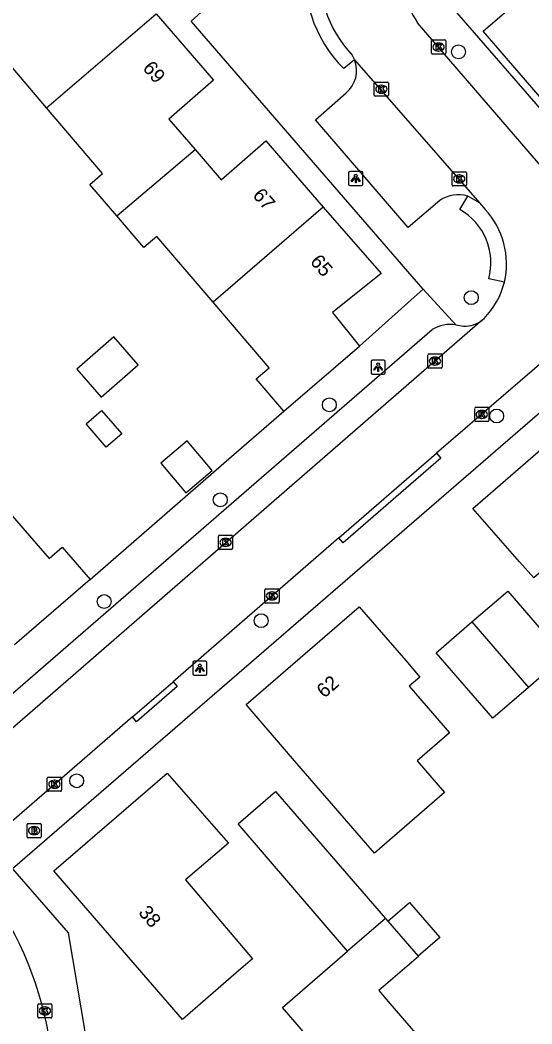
# Model space of a CAD drawing. Extents: x 157321 to 158827, y 386650 to 388532.
# Drawn here: x 157864.7 to 157900.8, y 388091.8 to 388162.4 of the extents above; entities that cross this region are included whole.
import ezdxf

# ---------------------------------------------------------------- set-up
doc = ezdxf.new("R2010")
doc.units = 0
for name, color, linetype in [('IMGEO_Boom', 7, 'Continuous'), ('IMGEO_Brandkraan', 7, 'Continuous'), ('IMGEO_Kolk', 7, 'Continuous'), ('IMGEO_Lichtpunt', 7, 'Continuous'), ('IMGEO_Pand', 7, 'Continuous'), ('IMGEO_Pand_nummerreeks', 7, 'Continuous'), ('IMGEO_Rijbaan_lokaal_open', 7, 'Continuous'), ('IMGEO_Voetpad_open', 7, 'Continuous')]:
    doc.layers.add(name, color=color, linetype=linetype)

msp = doc.modelspace()

# ---------------------------------------------------------------- linework, layer by layer
at = {"layer": 'IMGEO_Boom'}
for centre in [(157895.609, 388160.199), (157896.503, 388142.896), (157886.51, 388135.344), (157898.289, 388134.56), (157878.831, 388128.659), (157870.652, 388121.495), (157881.714, 388120.15), (157868.723, 388108.882)]:
    msp.add_circle(centre, 0.489, dxfattribs=at)
at = {"layer": 'IMGEO_Brandkraan'}
for p, q in [((157865.223, 388104.943), (157865.223, 388105.795)), ((157865.298, 388105.869), (157866.15, 388105.869)), ((157865.711, 388105.649), (157865.736, 388105.649)), ((157866.224, 388105.795), (157866.224, 388104.943)), ((157866.15, 388104.869), (157865.298, 388104.869)), ((157865.734, 388105.089), (157865.709, 388105.089))]:
    msp.add_line(p, q, dxfattribs=at)
for points in [[(157865.223, 388104.943), (157865.223, 388105.795)], [(157865.298, 388105.869), (157866.15, 388105.869)], [(157865.571, 388105.569), (157865.571, 388105.169), (157865.784, 388105.169)], [(157865.802, 388105.569), (157865.571, 388105.569)], [(157865.75, 388105.488), (157865.696, 388105.488), (157865.696, 388105.412)], [(157865.696, 388105.412), (157865.749, 388105.412)], [(157866.224, 388105.795), (157866.224, 388104.943)], [(157866.15, 388104.869), (157865.298, 388104.869)], [(157865.758, 388105.336), (157865.696, 388105.336), (157865.696, 388105.255)], [(157865.696, 388105.255), (157865.758, 388105.255)]]:
    msp.add_lwpolyline(points, dxfattribs=at)
for centre, radius, start, end in [((157865.3, 388105.793), 0.0765, 91.55205, 178.44795), ((157865.3, 388105.793), 0.0765, 91.55205, 178.44795), ((157865.751, 388105.45), 0.0379, 267.82845, 90.93552), ((157865.806, 388105.424), 0.145, 59.4692, 91.53667), ((157865.831, 388105.471), 0.0922, 285.51372, 58.15012), ((157865.836, 388105.279), 0.105, 301.31148, 78.98903), ((157866.148, 388105.793), 0.0765, 1.55205, 88.44795), ((157866.148, 388105.793), 0.0765, 1.55205, 88.44795), ((157865.3, 388104.945), 0.0765, 181.55205, 268.44795), ((157865.3, 388104.945), 0.0765, 181.55205, 268.44795), ((157865.759, 388105.295), 0.0404, 269.87594, 90.50774), ((157865.79, 388105.42), 0.251, 268.66757, 293.53466), ((157866.148, 388104.945), 0.0765, 271.55205, 358.44795), ((157866.148, 388104.945), 0.0765, 271.55205, 358.44795)]:
    msp.add_arc(centre, radius, start, end, dxfattribs=at)
for centre, major_axis, ratio, start_param, end_param in [((157865.71, 388105.369), (-0.387, 0.002), 0.722429, 4.712389, 7.853982), ((157865.735, 388105.369), (-0.39, 0.002), 0.717154, 1.570796, 4.712389)]:
    msp.add_ellipse(centre, major_axis=major_axis, ratio=ratio, start_param=start_param, end_param=end_param, dxfattribs=at)
at = {"layer": 'IMGEO_Kolk'}
for p, q in [((157893.701, 388160.113), (157893.701, 388160.965)), ((157893.776, 388161.039), (157894.628, 388161.039)), ((157894.189, 388160.819), (157894.214, 388160.819)), ((157894.702, 388160.965), (157894.702, 388160.113)), ((157894.628, 388160.039), (157893.776, 388160.039)), ((157894.212, 388160.259), (157894.187, 388160.259)), ((157889.673, 388157.146), (157889.673, 388157.998)), ((157889.748, 388158.072), (157890.6, 388158.072)), ((157890.161, 388157.852), (157890.186, 388157.852)), ((157890.674, 388157.998), (157890.674, 388157.146)), ((157890.6, 388157.072), (157889.748, 388157.072)), ((157890.184, 388157.292), (157890.159, 388157.292)), ((157895.157, 388150.831), (157895.157, 388151.683)), ((157895.232, 388151.757), (157896.084, 388151.757)), ((157895.645, 388151.537), (157895.67, 388151.537)), ((157896.158, 388151.683), (157896.158, 388150.831)), ((157896.084, 388150.757), (157895.232, 388150.757)), ((157895.668, 388150.977), (157895.643, 388150.977)), ((157893.447, 388138.005), (157893.447, 388138.857)), ((157893.522, 388138.931), (157894.374, 388138.931)), ((157893.935, 388138.711), (157893.96, 388138.711)), ((157894.448, 388138.857), (157894.448, 388138.005)), ((157894.374, 388137.931), (157893.522, 388137.931)), ((157893.958, 388138.151), (157893.933, 388138.151)), ((157896.743, 388134.25), (157896.743, 388135.102)), ((157896.818, 388135.176), (157897.67, 388135.176)), ((157897.744, 388135.102), (157897.744, 388134.25)), ((157897.254, 388134.396), (157897.229, 388134.396)), ((157897.231, 388134.956), (157897.256, 388134.956)), ((157897.67, 388134.176), (157896.818, 388134.176)), ((157878.7, 388125.235), (157878.7, 388126.087)), ((157878.775, 388126.161), (157879.627, 388126.161)), ((157879.188, 388125.941), (157879.213, 388125.941)), ((157879.701, 388126.087), (157879.701, 388125.235)), ((157879.627, 388125.161), (157878.775, 388125.161)), ((157879.211, 388125.381), (157879.186, 388125.381)), ((157881.972, 388121.469), (157881.972, 388122.321)), ((157882.047, 388122.395), (157882.899, 388122.395)), ((157882.973, 388122.321), (157882.973, 388121.469)), ((157882.483, 388121.615), (157882.458, 388121.615)), ((157882.46, 388122.175), (157882.485, 388122.175)), ((157882.899, 388121.395), (157882.047, 388121.395)), ((157866.653, 388108.211), (157866.653, 388109.063)), ((157866.728, 388109.137), (157867.58, 388109.137)), ((157867.141, 388108.917), (157867.166, 388108.917)), ((157867.654, 388109.063), (157867.654, 388108.211)), ((157867.164, 388108.357), (157867.139, 388108.357)), ((157867.58, 388108.137), (157866.728, 388108.137)), ((157865.98, 388092.252), (157865.98, 388093.104)), ((157866.055, 388093.178), (157866.907, 388093.178)), ((157866.468, 388092.958), (157866.493, 388092.958)), ((157866.981, 388093.104), (157866.981, 388092.252)), ((157866.907, 388092.178), (157866.055, 388092.178)), ((157866.491, 388092.398), (157866.466, 388092.398))]:
    msp.add_line(p, q, dxfattribs=at)
for points in [[(157893.701, 388160.113), (157893.701, 388160.965)], [(157893.776, 388161.039), (157894.628, 388161.039)], [(157894.022, 388160.739), (157894.145, 388160.739), (157894.145, 388160.588), (157894.275, 388160.739), (157894.439, 388160.739), (157894.293, 388160.588), (157894.446, 388160.339), (157894.294, 388160.339), (157894.209, 388160.503), (157894.145, 388160.436), (157894.145, 388160.339), (157894.022, 388160.339), (157894.022, 388160.739)], [(157894.702, 388160.965), (157894.702, 388160.113)], [(157894.628, 388160.039), (157893.776, 388160.039)], [(157889.673, 388157.146), (157889.673, 388157.998)], [(157889.748, 388158.072), (157890.6, 388158.072)], [(157889.994, 388157.772), (157890.117, 388157.772), (157890.117, 388157.621), (157890.247, 388157.772), (157890.411, 388157.772), (157890.265, 388157.621), (157890.418, 388157.372), (157890.266, 388157.372), (157890.181, 388157.536), (157890.117, 388157.469), (157890.117, 388157.372), (157889.994, 388157.372), (157889.994, 388157.772)], [(157890.674, 388157.998), (157890.674, 388157.146)], [(157890.6, 388157.072), (157889.748, 388157.072)], [(157895.157, 388150.831), (157895.157, 388151.683)], [(157895.232, 388151.757), (157896.084, 388151.757)], [(157895.478, 388151.457), (157895.601, 388151.457), (157895.601, 388151.306), (157895.731, 388151.457), (157895.895, 388151.457), (157895.749, 388151.306), (157895.902, 388151.057), (157895.75, 388151.057), (157895.665, 388151.221), (157895.601, 388151.154), (157895.601, 388151.057), (157895.478, 388151.057), (157895.478, 388151.457)], [(157896.158, 388151.683), (157896.158, 388150.831)], [(157896.084, 388150.757), (157895.232, 388150.757)], [(157893.447, 388138.005), (157893.447, 388138.857)], [(157893.522, 388138.931), (157894.374, 388138.931)], [(157893.768, 388138.631), (157893.891, 388138.631), (157893.891, 388138.48), (157894.021, 388138.631), (157894.185, 388138.631), (157894.039, 388138.48), (157894.192, 388138.231), (157894.04, 388138.231), (157893.955, 388138.395), (157893.891, 388138.328), (157893.891, 388138.231), (157893.768, 388138.231), (157893.768, 388138.631)], [(157894.448, 388138.857), (157894.448, 388138.005)], [(157894.374, 388137.931), (157893.522, 388137.931)], [(157896.743, 388134.25), (157896.743, 388135.102)], [(157896.818, 388135.176), (157897.67, 388135.176)], [(157897.744, 388135.102), (157897.744, 388134.25)], [(157897.064, 388134.876), (157897.187, 388134.876), (157897.187, 388134.725), (157897.317, 388134.876), (157897.481, 388134.876), (157897.335, 388134.725), (157897.488, 388134.476), (157897.336, 388134.476), (157897.251, 388134.64), (157897.187, 388134.573), (157897.187, 388134.476), (157897.064, 388134.476), (157897.064, 388134.876)], [(157897.67, 388134.176), (157896.818, 388134.176)], [(157878.7, 388125.235), (157878.7, 388126.087)], [(157878.775, 388126.161), (157879.627, 388126.161)], [(157879.021, 388125.861), (157879.144, 388125.861), (157879.144, 388125.71), (157879.274, 388125.861), (157879.438, 388125.861), (157879.292, 388125.71), (157879.445, 388125.461), (157879.293, 388125.461), (157879.208, 388125.625), (157879.144, 388125.558), (157879.144, 388125.461), (157879.021, 388125.461), (157879.021, 388125.861)], [(157879.701, 388126.087), (157879.701, 388125.235)], [(157879.627, 388125.161), (157878.775, 388125.161)], [(157881.972, 388121.469), (157881.972, 388122.321)], [(157882.047, 388122.395), (157882.899, 388122.395)], [(157882.973, 388122.321), (157882.973, 388121.469)], [(157882.293, 388122.095), (157882.416, 388122.095), (157882.416, 388121.944), (157882.546, 388122.095), (157882.71, 388122.095), (157882.564, 388121.944), (157882.717, 388121.695), (157882.565, 388121.695), (157882.48, 388121.859), (157882.416, 388121.792), (157882.416, 388121.695), (157882.293, 388121.695), (157882.293, 388122.095)], [(157882.899, 388121.395), (157882.047, 388121.395)], [(157866.653, 388108.211), (157866.653, 388109.063)], [(157866.728, 388109.137), (157867.58, 388109.137)], [(157867.654, 388109.063), (157867.654, 388108.211)], [(157866.974, 388108.837), (157867.097, 388108.837), (157867.097, 388108.686), (157867.227, 388108.837), (157867.391, 388108.837), (157867.245, 388108.686), (157867.398, 388108.437), (157867.246, 388108.437), (157867.161, 388108.601), (157867.097, 388108.534), (157867.097, 388108.437), (157866.974, 388108.437), (157866.974, 388108.837)], [(157867.58, 388108.137), (157866.728, 388108.137)], [(157865.98, 388092.252), (157865.98, 388093.104)], [(157866.055, 388093.178), (157866.907, 388093.178)], [(157866.301, 388092.878), (157866.424, 388092.878), (157866.424, 388092.727), (157866.554, 388092.878), (157866.718, 388092.878), (157866.572, 388092.727), (157866.725, 388092.478), (157866.573, 388092.478), (157866.488, 388092.642), (157866.424, 388092.575), (157866.424, 388092.478), (157866.301, 388092.478), (157866.301, 388092.878)], [(157866.981, 388093.104), (157866.981, 388092.252)], [(157866.907, 388092.178), (157866.055, 388092.178)]]:
    msp.add_lwpolyline(points, dxfattribs=at)
for centre, start, end in [((157893.778, 388160.963), 91.55205, 178.44795), ((157893.778, 388160.963), 91.55205, 178.44795), ((157894.626, 388160.963), 1.55205, 88.44795), ((157894.626, 388160.963), 1.55205, 88.44795), ((157893.778, 388160.115), 181.55205, 268.44795), ((157893.778, 388160.115), 181.55205, 268.44795), ((157894.626, 388160.115), 271.55205, 358.44795), ((157894.626, 388160.115), 271.55205, 358.44795), ((157889.75, 388157.996), 91.55205, 178.44795), ((157889.75, 388157.996), 91.55205, 178.44795), ((157890.598, 388157.996), 1.55205, 88.44795), ((157890.598, 388157.996), 1.55205, 88.44795), ((157889.75, 388157.148), 181.55205, 268.44795), ((157889.75, 388157.148), 181.55205, 268.44795), ((157890.598, 388157.148), 271.55205, 358.44795), ((157890.598, 388157.148), 271.55205, 358.44795), ((157895.234, 388151.681), 91.55205, 178.44795), ((157895.234, 388151.681), 91.55205, 178.44795), ((157896.082, 388151.681), 1.55205, 88.44795), ((157896.082, 388151.681), 1.55205, 88.44795), ((157895.234, 388150.833), 181.55205, 268.44795), ((157895.234, 388150.833), 181.55205, 268.44795), ((157896.082, 388150.833), 271.55205, 358.44795), ((157896.082, 388150.833), 271.55205, 358.44795), ((157893.524, 388138.855), 91.55205, 178.44795), ((157893.524, 388138.855), 91.55205, 178.44795), ((157894.372, 388138.855), 1.55205, 88.44795), ((157894.372, 388138.855), 1.55205, 88.44795), ((157893.524, 388138.007), 181.55205, 268.44795), ((157893.524, 388138.007), 181.55205, 268.44795), ((157894.372, 388138.007), 271.55205, 358.44795), ((157894.372, 388138.007), 271.55205, 358.44795), ((157896.82, 388135.1), 91.55205, 178.44795), ((157896.82, 388135.1), 91.55205, 178.44795), ((157897.668, 388135.1), 1.55205, 88.44795), ((157897.668, 388135.1), 1.55205, 88.44795), ((157896.82, 388134.252), 181.55205, 268.44795), ((157896.82, 388134.252), 181.55205, 268.44795), ((157897.668, 388134.252), 271.55205, 358.44795), ((157897.668, 388134.252), 271.55205, 358.44795), ((157878.777, 388126.085), 91.55205, 178.44795), ((157878.777, 388126.085), 91.55205, 178.44795), ((157879.625, 388126.085), 1.55205, 88.44795), ((157879.625, 388126.085), 1.55205, 88.44795), ((157878.777, 388125.237), 181.55205, 268.44795), ((157878.777, 388125.237), 181.55205, 268.44795), ((157879.625, 388125.237), 271.55205, 358.44795), ((157879.625, 388125.237), 271.55205, 358.44795), ((157882.049, 388122.319), 91.55205, 178.44795), ((157882.049, 388122.319), 91.55205, 178.44795), ((157882.897, 388122.319), 1.55205, 88.44795), ((157882.897, 388122.319), 1.55205, 88.44795), ((157882.049, 388121.471), 181.55205, 268.44795), ((157882.049, 388121.471), 181.55205, 268.44795), ((157882.897, 388121.471), 271.55205, 358.44795), ((157882.897, 388121.471), 271.55205, 358.44795), ((157866.73, 388109.061), 91.55205, 178.44795), ((157866.73, 388109.061), 91.55205, 178.44795), ((157867.578, 388109.061), 1.55205, 88.44795), ((157867.578, 388109.061), 1.55205, 88.44795), ((157866.73, 388108.213), 181.55205, 268.44795), ((157866.73, 388108.213), 181.55205, 268.44795), ((157867.578, 388108.213), 271.55205, 358.44795), ((157867.578, 388108.213), 271.55205, 358.44795), ((157866.057, 388093.102), 91.55205, 178.44795), ((157866.057, 388093.102), 91.55205, 178.44795), ((157866.905, 388093.102), 1.55205, 88.44795), ((157866.905, 388093.102), 1.55205, 88.44795), ((157866.057, 388092.254), 181.55205, 268.44795), ((157866.057, 388092.254), 181.55205, 268.44795), ((157866.905, 388092.254), 271.55205, 358.44795), ((157866.905, 388092.254), 271.55205, 358.44795)]:
    msp.add_arc(centre, 0.0765, start, end, dxfattribs=at)
for centre, major_axis, ratio, start_param, end_param in [((157894.188, 388160.539), (-0.387, 0.002), 0.722429, 4.712389, 7.853982), ((157894.213, 388160.539), (-0.39, 0.002), 0.717154, 1.570796, 4.712389), ((157890.16, 388157.572), (-0.387, 0.002), 0.722429, 4.712389, 7.853982), ((157890.185, 388157.572), (-0.39, 0.002), 0.717154, 1.570796, 4.712389), ((157895.644, 388151.257), (-0.387, 0.002), 0.722429, 4.712389, 7.853982), ((157895.669, 388151.257), (-0.39, 0.002), 0.717154, 1.570796, 4.712389), ((157893.934, 388138.431), (-0.387, 0.002), 0.722429, 4.712389, 7.853982), ((157893.959, 388138.431), (-0.39, 0.002), 0.717154, 1.570796, 4.712389), ((157897.23, 388134.676), (-0.387, 0.002), 0.722429, 4.712389, 7.853982), ((157897.255, 388134.676), (-0.39, 0.002), 0.717154, 1.570796, 4.712389), ((157879.187, 388125.661), (-0.387, 0.002), 0.722429, 4.712389, 7.853982), ((157879.212, 388125.661), (-0.39, 0.002), 0.717154, 1.570796, 4.712389), ((157882.459, 388121.895), (-0.387, 0.002), 0.722429, 4.712389, 7.853982), ((157882.484, 388121.895), (-0.39, 0.002), 0.717154, 1.570796, 4.712389), ((157867.14, 388108.637), (-0.387, 0.002), 0.722429, 4.712389, 7.853982), ((157867.165, 388108.637), (-0.39, 0.002), 0.717154, 1.570796, 4.712389), ((157866.467, 388092.678), (-0.387, 0.002), 0.722429, 4.712389, 7.853982), ((157866.492, 388092.678), (-0.39, 0.002), 0.717154, 1.570796, 4.712389)]:
    msp.add_ellipse(centre, major_axis=major_axis, ratio=ratio, start_param=start_param, end_param=end_param, dxfattribs=at)
at = {"layer": 'IMGEO_Lichtpunt'}
for p, q in [((157887.867, 388151.685), (157887.867, 388150.878)), ((157887.867, 388151.685), (157887.867, 388150.878)), ((157888.769, 388151.78), (157887.961, 388151.78)), ((157888.769, 388151.78), (157887.961, 388151.78)), ((157888.863, 388150.878), (157888.863, 388151.685)), ((157888.863, 388150.878), (157888.863, 388151.685)), ((157887.961, 388150.784), (157888.769, 388150.784)), ((157887.961, 388150.784), (157888.769, 388150.784)), ((157889.451, 388138.409), (157889.451, 388137.602)), ((157889.451, 388138.409), (157889.451, 388137.602)), ((157890.353, 388138.504), (157889.545, 388138.504)), ((157890.353, 388138.504), (157889.545, 388138.504)), ((157890.447, 388137.602), (157890.447, 388138.409)), ((157890.447, 388137.602), (157890.447, 388138.409)), ((157889.545, 388137.508), (157890.353, 388137.508)), ((157889.545, 388137.508), (157890.353, 388137.508)), ((157876.89, 388117.207), (157876.89, 388116.4)), ((157876.89, 388117.207), (157876.89, 388116.4)), ((157877.792, 388117.302), (157876.984, 388117.302)), ((157877.792, 388117.302), (157876.984, 388117.302)), ((157877.886, 388116.4), (157877.886, 388117.207)), ((157877.886, 388116.4), (157877.886, 388117.207)), ((157876.984, 388116.306), (157877.792, 388116.306)), ((157876.984, 388116.306), (157877.792, 388116.306))]:
    msp.add_line(p, q, dxfattribs=at)
for points in [[(157888.241, 388151.349), (157888.28, 388151.321), (157888.092, 388151.059), (157888.054, 388151.086), (157888.241, 388151.349)], [(157888.343, 388151.301), (157888.39, 388151.301), (157888.39, 388150.979), (157888.343, 388150.979), (157888.343, 388151.301)], [(157888.453, 388151.321), (157888.491, 388151.348), (157888.678, 388151.086), (157888.639, 388151.058), (157888.453, 388151.321)], [(157889.825, 388138.073), (157889.864, 388138.045), (157889.676, 388137.783), (157889.638, 388137.81), (157889.825, 388138.073)], [(157889.927, 388138.025), (157889.974, 388138.025), (157889.974, 388137.703), (157889.927, 388137.703), (157889.927, 388138.025)], [(157890.037, 388138.045), (157890.075, 388138.072), (157890.262, 388137.81), (157890.223, 388137.782), (157890.037, 388138.045)], [(157877.264, 388116.871), (157877.303, 388116.843), (157877.115, 388116.581), (157877.077, 388116.608), (157877.264, 388116.871)], [(157877.366, 388116.823), (157877.413, 388116.823), (157877.413, 388116.501), (157877.366, 388116.501), (157877.366, 388116.823)], [(157877.476, 388116.843), (157877.514, 388116.87), (157877.701, 388116.608), (157877.662, 388116.58), (157877.476, 388116.843)]]:
    msp.add_lwpolyline(points, dxfattribs=at)
for centre in [(157888.366, 388151.483), (157889.95, 388138.207), (157877.389, 388117.005)]:
    msp.add_circle(centre, 0.0994, dxfattribs=at)
for centre, start, end in [((157887.961, 388151.685), 90, 180), ((157887.961, 388151.685), 90, 180), ((157888.769, 388151.685), 0, 90), ((157888.769, 388151.685), 0, 90), ((157887.961, 388150.878), 180, 270), ((157887.961, 388150.878), 180, 270), ((157888.769, 388150.878), 270, 0), ((157888.769, 388150.878), 270, 360), ((157889.545, 388138.409), 90, 180), ((157889.545, 388138.409), 90, 180), ((157890.353, 388138.409), 0, 90), ((157890.353, 388138.409), 0, 90), ((157889.545, 388137.602), 180, 270), ((157889.545, 388137.602), 180, 270), ((157890.353, 388137.602), 270, 0), ((157890.353, 388137.602), 270, 360), ((157876.984, 388117.207), 90, 180), ((157876.984, 388117.207), 90, 180), ((157877.792, 388117.207), 0, 90), ((157877.792, 388117.207), 0, 90), ((157876.984, 388116.4), 180, 270), ((157876.984, 388116.4), 180, 270), ((157877.792, 388116.4), 270, 0), ((157877.792, 388116.4), 270, 360)]:
    msp.add_arc(centre, 0.0946, start, end, dxfattribs=at)
at = {"layer": 'IMGEO_Pand'}
for points in [[(157914.134, 388161.372), (157907.62, 388155.744), (157905.953, 388157.673), (157902.994, 388155.116), (157897.33, 388161.65), (157900.506, 388164.393), (157901.769, 388162.928), (157903.839, 388164.714), (157903.217, 388165.434), (157907.451, 388169.087)], [(157866.59, 388156.27), (157874.322, 388162.877)], [(157874.322, 388162.877), (157878.36, 388158.21), (157875.21, 388155.466), (157877.06, 388153.326)], [(157866.59, 388156.27), (157862.645, 388160.878), (157861.735, 388160.099), (157859.844, 388162.308)], [(157871.542, 388148.644), (157869.637, 388150.868), (157870.548, 388151.647), (157866.59, 388156.27)], [(157877.06, 388153.326), (157878.897, 388151.201), (157882.05, 388153.93), (157886.087, 388149.275)], [(157871.542, 388148.644), (157877.06, 388153.326)], [(157886.087, 388149.275), (157878.32, 388142.569)], [(157886.087, 388149.275), (157890.15, 388144.59), (157886.735, 388141.859), (157888.63, 388139.49)], [(157878.32, 388142.569), (157874.359, 388147.195), (157873.449, 388146.416), (157871.542, 388148.644)], [(157883.3, 388134.91), (157881.352, 388137.185), (157882.262, 388137.965), (157878.32, 388142.569)], [(157871.331, 388140.125), (157868.724, 388137.851), (157870.444, 388135.88), (157873.051, 388138.154), (157871.331, 388140.125)], [(157883.3, 388134.91), (157888.63, 388139.49)], [(157870.468, 388134.948), (157871.891, 388133.315), (157870.805, 388132.367), (157869.381, 388134), (157870.468, 388134.948)], [(157903.924, 388125.759), (157900.9, 388123.16), (157899.909, 388124.294), (157896.62, 388128.06), (157904.57, 388134.94), (157913.61, 388124.49), (157909.818, 388121.231), (157908.666, 388120.241), (157903.924, 388125.759)], [(157876.416, 388129.153), (157878.263, 388130.72), (157876.489, 388132.809), (157874.643, 388131.242), (157876.416, 388129.153)], [(157862.775, 388129.13), (157866.787, 388124.53), (157867.69, 388125.318), (157869.66, 388123.06)], [(157869.66, 388123.06), (157864.34, 388118.45)], [(157896.55, 388120.065), (157899.07, 388122.24), (157903.05, 388117.629), (157900.53, 388115.454)], [(157889.69, 388103.789), (157883.921, 388110.458), (157880.65, 388114.24), (157888.62, 388121.12), (157891.89, 388117.338), (157892.887, 388116.185), (157892.135, 388115.535), (157894.972, 388112.252), (157892.694, 388110.284), (157894.623, 388108.052), (157889.69, 388103.789)], [(157900.53, 388115.454), (157898.01, 388113.279), (157894.03, 388117.89), (157896.55, 388120.065)], [(157896.55, 388120.065), (157900.53, 388115.454)], [(157881.11, 388096.35), (157879.956, 388095.348), (157876.18, 388092.07), (157867.12, 388102.53), (157875.09, 388109.42), (157878.385, 388105.659), (157879.41, 388104.49), (157876.374, 388101.898), (157881.11, 388096.35)], [(157887.798, 388096.874), (157880.08, 388105.85), (157882.716, 388108.127), (157890.463, 388099.177)], [(157890.627, 388098.987), (157892.161, 388100.315), (157894.29, 388097.856), (157892.756, 388096.528)], [(157890.463, 388099.177), (157887.798, 388096.874)], [(157890.463, 388099.177), (157890.627, 388098.987)], [(157890.627, 388098.987), (157892.756, 388096.528)], [(157887.16, 388076.19), (157880.26, 388084.14), (157884.047, 388087.406), (157886.292, 388089.342), (157883.21, 388092.91), (157887.798, 388096.874)], [(157892.756, 388096.528), (157892.778, 388096.503), (157890.002, 388094.104), (157890.775, 388093.208), (157897.65, 388085.236)]]:
    msp.add_lwpolyline(points, dxfattribs=at)
at = {"layer": 'IMGEO_Rijbaan_lokaal_open'}
for points in [[(157901.996, 388151.471), (157901.915, 388151.579), (157901.832, 388151.685), (157892.717, 388162.248)], [(157888.121, 388159.976), (157888.286, 388159.639)], [(157888.286, 388159.639), (157897.077, 388149.577)], [(157897.077, 388149.577), (157897.48, 388149.109)], [(157897.296, 388141.328), (157897.404, 388141.422)], [(157897.296, 388141.328), (157862.375, 388111.017)], [(157902.233, 388139.153), (157901.961, 388138.752), (157894.06, 388131.937)], [(157887.19, 388125.987), (157894.06, 388131.937)], [(157887.19, 388125.987), (157875.504, 388115.853)], [(157872.641, 388113.376), (157875.504, 388115.853)], [(157872.641, 388113.376), (157863.959, 388105.847), (157862.822, 388105.23)]]:
    msp.add_lwpolyline(points, dxfattribs=at)
for centre, radius, start, end in [((157893.972, 388165.583), 8.104, 171.07891, 223.78117), ((157897.758, 388165.702), 6.111, 167.19298, 214.42161), ((157893.33, 388145.262), 5.659, 346.92551, 42.82879), ((157893.245, 388145.442), 5.785, 315.97381, 345.37871), ((157841.81, 388086.456), 25.36, 8.84758, 35.44468)]:
    msp.add_arc(centre, radius, start, end, dxfattribs=at)
at = {"layer": 'IMGEO_Voetpad_open'}
for points in [[(157893.11, 388143.499), (157892.344, 388144.384), (157876.773, 388162.371), (157878.635, 388164.043), (157875.848, 388167.211)], [(157894.699, 388163.895), (157902.588, 388154.765), (157911.21, 388144.787)], [(157888.286, 388159.639), (157887.522, 388159.024)], [(157894.284, 388149.731), (157892.069, 388147.831), (157885.524, 388155.426), (157887.706, 388157.307)], [(157895.704, 388149.094), (157896.254, 388150.04)], [(157897.077, 388149.577), (157896.254, 388150.04)], [(157898.842, 388143.982), (157897.737, 388144.215)], [(157888.63, 388139.49), (157892.269, 388142.746), (157893.11, 388143.499)], [(157895.412, 388140.973), (157893.11, 388143.499)], [(157895.412, 388140.973), (157895.957, 388140.879)], [(157863.513, 388114.427), (157893.759, 388140.646)], [(157904.797, 388137.795), (157864.207, 388102.672)], [(157869.66, 388123.06), (157879.628, 388131.72), (157883.3, 388134.91)], [(157894.06, 388131.937), (157894.354, 388131.592), (157887.483, 388125.643), (157887.19, 388125.987)], [(157875.504, 388115.853), (157875.79, 388115.522), (157872.934, 388113.032), (157872.641, 388113.376)], [(157864.207, 388102.672), (157868.113, 388098.177), (157869.632, 388089.29), (157871.477, 388076.439)]]:
    msp.add_lwpolyline(points, dxfattribs=at)
for centre, radius, start, end in [((157894.112, 388165.625), 9.327, 171.06162, 225.04646), ((157886.332, 388158.887), 2.094, 311.01185, 21.05445), ((157895.584, 388147.877), 2.264, 72.79079, 125.03795), ((157893.576, 388145.344), 4.312, 344.81878, 60.42261), ((157894.993, 388138.748), 2.264, 79.34563, 123.03417), ((157896.023, 388142.903), 2.025, 268.12663, 308.94854)]:
    msp.add_arc(centre, radius, start, end, dxfattribs=at)

# ---------------------------------------------------------------- texts
at = {"layer": 'IMGEO_Pand_nummerreeks'}
for s, rotation, p in [('69', 310.86769, (157873.316, 388159.026)), ('67', 310.93306, (157881.056, 388150.07)), ('65', 310.93189, (157885.106, 388145.4)), ('62', 40.80198, (157886.151, 388114.655)), ('38', 310.8977, (157873.016, 388099.573))]:
    msp.add_text(s, height=1, rotation=rotation, dxfattribs=at).set_placement(p)

doc.saveas('drawing.dxf')
